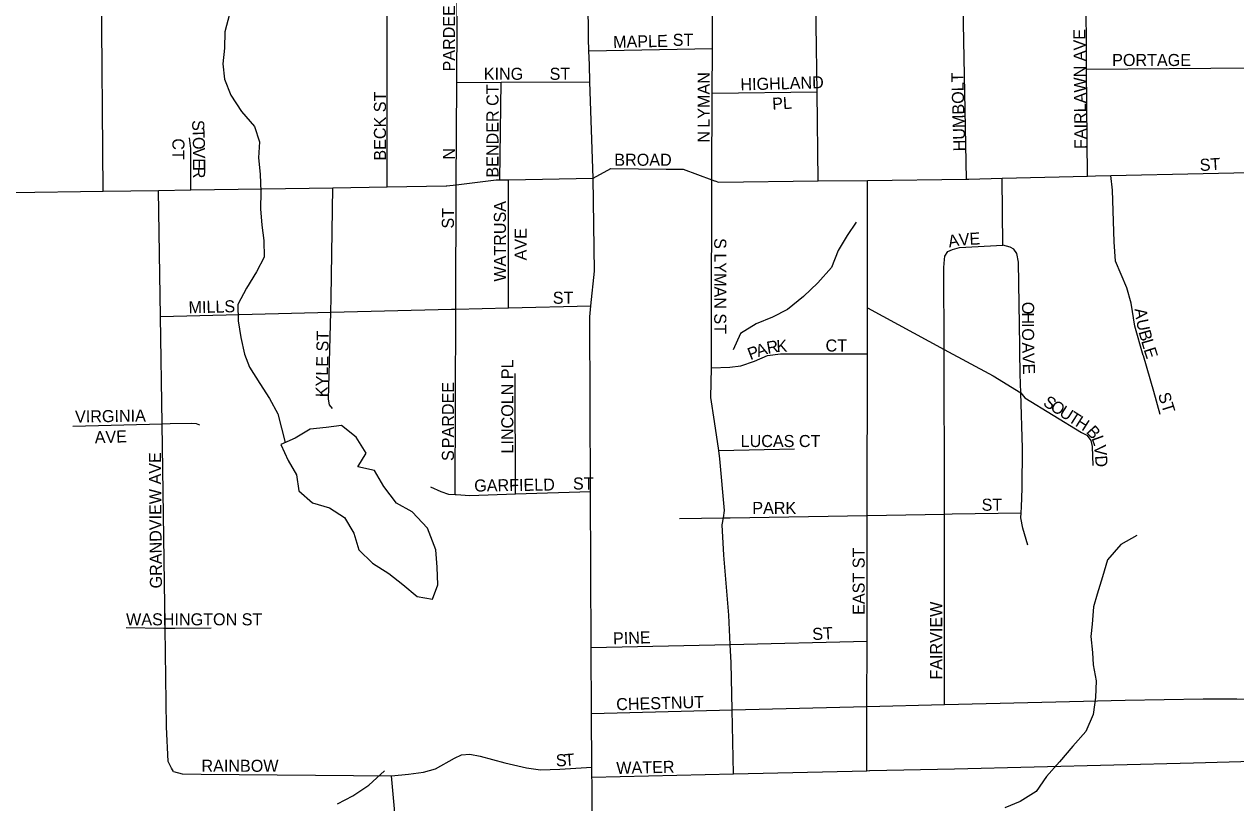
# Model space of a CAD drawing. Extents: x 1985906 to 2277390, y 930619 to 1324581.
# Drawn here: x 2178744 to 2183767, y 1100410 to 1103638 of the extents above; entities that cross this region are included whole.
import ezdxf

# ---------------------------------------------------------------- set-up
doc = ezdxf.new("R2010")
doc.units = 0
for name, color, linetype in [('GM_X_City_Street', 7, 'Continuous'), ('GM_X_City_Street_Text', 7, 'Continuous'), ('GM_X_Minor_Lake', 7, 'Continuous'), ('GM_X_Minor_River', 7, 'Continuous'), ('GM_X_State_Route', 7, 'Continuous')]:
    doc.layers.add(name, color=color, linetype=linetype)

msp = doc.modelspace()

# ---------------------------------------------------------------- linework, layer by layer
at = {"layer": 'GM_X_City_Street'}
for points in [[(2179071, 1102945.9), (2179064.9, 1103796.2), (2179056.2, 1104993.4), (2179052.4, 1105525.7), (2179050.6, 1105774.8), (2179049.5, 1105917.4), (2179048.1, 1106120.3), (2179046.7, 1106305.1), (2179044.7, 1106588.3), (2179041.9, 1106975.4)], [(2182035.9, 1102988.2), (2182030.7, 1103356.9), (2182022.8, 1103916.7), (2182013.8, 1104551.2), (2182002.1, 1105377.3), (2182001.7, 1105404.3)], [(2180535.3, 1102972.4), (2180537.8, 1103396.9), (2180540.8, 1103898.9), (2180542.7, 1104196.2), (2180543.6, 1104429.3), (2180545.1, 1104764.8), (2180545.7, 1104917.2)], [(2182649.7, 1102996), (2182632.2, 1103930.3), (2182629.9, 1104057.4), (2182635.6, 1104109.6), (2182653.2, 1104182), (2182669, 1104242.4), (2182676.6, 1104318.8), (2182667.4, 1104533.7), (2182685.3, 1104559.9)], [(2180248.5, 1102963.9), (2180246.6, 1104409.5)], [(2183151.4, 1103008.8), (2183148.3, 1103451.6), (2183145.8, 1103801.1), (2183144.8, 1103941.8), (2183143.3, 1104146.6), (2183141.6, 1104385.7)], [(2181594.2, 1102993.3), (2181595.9, 1103350.5), (2181596.8, 1103537.3), (2181598, 1103808.5), (2181598.9, 1103907.8), (2181599.2, 1103940.9), (2181599.3, 1103950.1)], [(2181084.7, 1103527.8), (2181596.8, 1103537.3)], [(2183148.3, 1103451.6), (2184006.1, 1103458.5)], [(2180537.8, 1103396.9), (2180721.5, 1103397.7), (2181089.2, 1103399.4)], [(2180715.8, 1102992.6), (2180721.5, 1103397.7)], [(2182030.7, 1103356.9), (2181595.9, 1103350.5)], [(2179434.1, 1102951.4), (2179435.1, 1103123.3), (2179428.8, 1103167.4)], [(2181605.8, 1102989), (2181607.5, 1102988.4), (2181622.1, 1102983), (2182035.9, 1102988.2), (2182240.5, 1102990.8), (2182649.7, 1102996), (2182659.6, 1102996.1), (2182797.6, 1102999.7), (2183151.4, 1103008.8), (2183185.3, 1103009.7), (2183248.6, 1103011), (2184013.9, 1103027.6), (2184042.9, 1103028.2), (2184104.3, 1103029.2), (2184387, 1103033.6), (2184505.1, 1103035.5), (2184722, 1103038.9), (2184936, 1103042.3), (2184980.4, 1103043), (2185065.7, 1103051.5), (2185084.4, 1103053.3), (2185306.1, 1103058.7), (2186053.6, 1103071.3)], [(2181103.3, 1102999.4), (2181176.1, 1103039.9), (2181405.7, 1103037.5)], [(2181405.7, 1103037.5), (2181407.6, 1103037.5), (2181476, 1103036.8), (2181594.2, 1102993.3), (2181605.8, 1102989)], [(2177389.4, 1102920.4), (2177407.9, 1102920.7), (2177829.2, 1102927), (2178184.3, 1102932.3), (2178693.9, 1102940.1), (2179071, 1102945.9), (2179300.6, 1102949.4), (2179434.1, 1102951.4), (2180024.1, 1102960.5), (2180248.5, 1102963.9), (2180493.2, 1102967.7)], [(2180493.2, 1102967.7), (2180496.7, 1102967.7), (2180535.3, 1102972.4), (2180700.5, 1102992.4), (2180715.8, 1102992.6), (2180751.5, 1102993.3), (2181103.3, 1102999.4)], [(2180530.7, 1101688.8), (2180533.5, 1102457), (2180535.3, 1102972.4)], [(2180751.9, 1102462.5), (2180751.5, 1102993.3)], [(2181592.9, 1102388.8), (2181594.2, 1102993.3)], [(2182237.3, 1100543.4), (2182237.7, 1100809.4), (2182238, 1101079.9), (2182238.7, 1101601.8), (2182239.6, 1102271.1), (2182239.8, 1102461.9), (2182240.5, 1102990.8)], [(2182871.4, 1102305.4), (2182865.4, 1102651.7), (2182859.2, 1102687.8), (2182847.1, 1102705.9), (2182831, 1102713.8), (2182800.9, 1102721.7), (2182797.6, 1102999.7)], [(2183383.3, 1102264.9), (2183347.5, 1102386.8), (2183333.1, 1102481.2), (2183314.8, 1102545.3), (2183268.2, 1102655.6), (2183261.8, 1102736), (2183254.9, 1102950.8), (2183248.6, 1103011)], [(2179363.3, 1100540), (2179355.3, 1100554), (2179341.1, 1100582.1), (2179334.5, 1100724.7), (2179328.2, 1101134.4), (2179315.3, 1101981.4), (2179308.5, 1102425.9), (2179300.6, 1102949.4)], [(2180022.1, 1102045.7), (2180010, 1102059.7), (2180005.9, 1102083.8), (2180014.6, 1102443.8), (2180016, 1102505.7), (2180024.1, 1102960.5)], [(2182559.1, 1101610), (2182559.1, 1101612.2), (2182559.1, 1101659.9), (2182557.6, 1102290.1), (2182556.8, 1102630.1), (2182558.7, 1102662.3), (2182560.6, 1102676.4), (2182572.6, 1102696.5), (2182592.6, 1102704.7), (2182620.6, 1102712.8), (2182800.9, 1102721.7)], [(2180515.8, 1102456.5), (2180533.5, 1102457), (2180751.9, 1102462.5), (2181093.2, 1102471.2)], [(2179308.5, 1102425.9), (2180014.6, 1102443.8), (2180515.8, 1102456.5), (2180515.8, 1102456.5)], [(2182239.8, 1102461.9), (2182557.6, 1102290.1), (2182761.4, 1102179.8), (2182875.8, 1102110.3)], [(2181684.2, 1100530.7), (2181678.4, 1100795.6), (2181674.1, 1100990.8), (2181670.7, 1101067.2), (2181665.3, 1101187.6), (2181644.1, 1101436.6), (2181637.6, 1101563.2), (2181642.3, 1101591.5), (2181647.3, 1101621.5), (2181628.3, 1101836.3), (2181623.2, 1101871.2), (2181605.6, 1101990.9), (2181591.1, 1102091.3), (2181592.5, 1102213.9), (2181592.6, 1102225.8), (2181592.9, 1102387.4), (2181592.9, 1102388.8)], [(2181592.5, 1102213.9), (2181668.8, 1102216.2), (2181714.8, 1102222.4), (2181770.9, 1102240.7), (2181824.9, 1102265.1), (2181879, 1102271.4), (2181973.2, 1102271.8), (2182239.6, 1102271.1)], [(2182904.6, 1101478.7), (2182884.2, 1101548.9), (2182876, 1101591.1), (2182876.9, 1101613.1), (2182877.9, 1101637.3), (2182881.5, 1101713.6), (2182882.8, 1101880.4), (2182875.8, 1102110.3), (2182873.4, 1102187.7), (2182871.8, 1102282.5), (2182871.4, 1102305.4)], [(2183453.4, 1102019.7), (2183426.9, 1102116), (2183383.6, 1102263.7), (2183383.3, 1102264.9)], [(2180781.1, 1101691), (2180779.2, 1102190)], [(2182875.8, 1102110.3), (2182891.9, 1102089.4), (2183127, 1101945.8), (2183149.1, 1101933.9), (2183165.2, 1101911.9), (2183171.4, 1101887.8), (2183173.7, 1101809.4)], [(2178946.2, 1101972.3), (2179315.3, 1101981.4), (2179349, 1101982.2), (2179437.1, 1101984.7), (2179457.2, 1101982.8), (2179471.2, 1101976.8)], [(2181623.2, 1101871.2), (2181936.8, 1101877.9)], [(2180428.3, 1101720.2), (2180470.5, 1101700.3), (2180502.6, 1101690.4), (2180530.7, 1101688.8), (2180534.7, 1101688.5), (2180590.8, 1101684.8), (2180781.1, 1101691), (2181091.8, 1101701.2)], [(2181670.8, 1101592), (2182238.7, 1101601.8), (2182559.1, 1101607.3), (2182591.4, 1101607.8), (2182876.9, 1101613.1)], [(2182558.8, 1100817.3), (2182559.1, 1101607.3), (2182559.1, 1101610)], [(2181461.1, 1101588.4), (2181642.3, 1101591.5), (2181670.4, 1101592), (2181670.8, 1101592)], [(2179166.3, 1101137.7), (2179322.6, 1101134.4), (2179328.2, 1101134.4), (2179367.8, 1101134.6)], [(2179367.8, 1101134.6), (2179367.9, 1101134.6), (2179519, 1101135.3)], [(2181095, 1101054.4), (2181670.7, 1101067.2), (2182238, 1101079.9)], [(2181096.4, 1100781.2), (2181678.4, 1100795.6), (2182237.7, 1100809.4), (2182558.8, 1100817.3), (2183308.3, 1100835.8), (2183630.9, 1100841.3), (2183771.2, 1100842), (2184128.4, 1100827.7)], [(2179363.3, 1100540), (2179399.4, 1100530.1), (2179477.6, 1100528.5), (2180267.3, 1100522.1), (2180337.4, 1100528.5), (2180399.5, 1100536.8), (2180449.5, 1100551.1), (2180527.5, 1100595.7), (2180557.5, 1100609.9), (2180591.6, 1100612.1), (2180633.7, 1100604.2), (2180736, 1100576.6), (2180826.3, 1100554.9), (2180884.5, 1100547.1), (2180964.6, 1100549.5), (2181097.5, 1100558.2)], [(2182248.3, 1100543.7), (2182249.9, 1100543.7), (2182600.8, 1100551.8), (2183591.7, 1100575.5), (2184131.1, 1100590.6)], [(2180290.9, 1100247), (2180267.3, 1100522.1)], [(2181097.7, 1100517.2), (2181684.2, 1100530.7), (2182237.3, 1100543.4), (2182248.3, 1100543.7)]]:
    msp.add_lwpolyline(points, dxfattribs=at)
at = {"layer": 'GM_X_Minor_Lake'}
for points in [[(2180450.5, 1101459.1), (2180415.4, 1101549.1), (2180352.4, 1101616.7), (2180287.8, 1101652.1), (2180234.8, 1101721.9), (2180196, 1101787.7), (2180127.5, 1101803), (2180161, 1101859.7), (2180120.1, 1101925.5), (2180059.4, 1101975), (2179995.3, 1101966.3), (2179929.1, 1101959.5), (2179866.6, 1101922.2)], [(2180450.5, 1101459.1), (2180415.4, 1101549.1), (2180352.4, 1101616.7), (2180287.8, 1101652.1), (2180234.8, 1101721.9), (2180196, 1101787.7), (2180127.5, 1101803), (2180161, 1101859.7), (2180120.1, 1101925.5), (2180059.4, 1101975), (2179995.3, 1101966.3), (2179929.1, 1101959.5), (2179867.2, 1101922.6)], [(2179867.2, 1101922.6), (2179807.4, 1101895.8), (2179838.2, 1101829.9), (2179873, 1101770), (2179881.8, 1101703.8), (2179938.5, 1101654.2), (2180009, 1101632.9), (2180071.7, 1101593.4), (2180110.5, 1101527.6), (2180131.4, 1101459.5), (2180188.2, 1101403.9), (2180254.9, 1101360.5), (2180313.6, 1101314.9), (2180372.4, 1101265.3), (2180436.7, 1101254), (2180458.1, 1101314.5), (2180455.3, 1101386.8), (2180450.5, 1101459.1)], [(2179866.9, 1101922.5), (2179807.4, 1101895.8), (2179838.2, 1101829.9), (2179873, 1101770), (2179881.8, 1101703.8), (2179938.5, 1101654.2), (2180009, 1101632.9), (2180071.7, 1101593.4), (2180110.5, 1101527.6), (2180131.4, 1101459.5), (2180188.2, 1101403.9), (2180254.9, 1101360.5), (2180313.6, 1101314.9), (2180372.4, 1101265.3), (2180436.7, 1101254), (2180458.1, 1101314.5), (2180455.3, 1101386.8), (2180450.5, 1101459.1)]]:
    msp.add_lwpolyline(points, dxfattribs=at)
at = {"layer": 'GM_X_Minor_River'}
for points in [[(2179594.8, 1103679.5), (2179575.5, 1103606.9), (2179574.3, 1103538.6), (2179567, 1103474.2), (2179573.7, 1103410), (2179600.6, 1103344.1), (2179645.5, 1103276.2), (2179698.3, 1103214.6), (2179719.1, 1103150.5), (2179715.8, 1103084.2), (2179722.6, 1103015.9), (2179725.4, 1102943.6), (2179724.2, 1102873.3), (2179729, 1102805.1), (2179737.7, 1102740.9), (2179738.5, 1102672.6), (2179707.1, 1102611.9), (2179665.7, 1102543.2), (2179630.3, 1102476.5), (2179631.1, 1102408.2), (2179641.9, 1102340), (2179656.7, 1102269.8), (2179677.4, 1102215.8), (2179720.3, 1102148), (2179761.1, 1102086.2), (2179795.9, 1102022.3), (2179826.2, 1101904.1)], [(2182193.5, 1102816.9), (2182156, 1102762.2), (2182118.6, 1102699.5), (2182091.3, 1102628.9), (2182033.8, 1102566), (2181974.2, 1102509.1), (2181908.5, 1102456.1), (2181846.7, 1102423.2), (2181778.7, 1102396.3), (2181713, 1102355.4), (2181683.6, 1102288.8)], [(2183356.1, 1101518.1), (2183290.2, 1101481.2), (2183234.7, 1101418.3), (2183213.4, 1101347.8), (2183192.2, 1101275.2), (2183176.7, 1101222.8), (2183171.5, 1101150.4), (2183166, 1101100.1), (2183172.8, 1101033.9), (2183175.4, 1100981.7), (2183188.2, 1100915.5), (2183184.9, 1100847.2), (2183175.7, 1100776.8), (2183144.3, 1100706.1), (2183090.8, 1100645.2), (2183035.4, 1100580.3), (2182981.8, 1100519.4), (2182938.4, 1100456.6), (2182872.6, 1100415.7), (2182808.7, 1100388.9)], [(2180042.8, 1100405.8), (2180106.6, 1100438.6), (2180172.4, 1100483.6), (2180237.9, 1100542.6)]]:
    msp.add_lwpolyline(points, dxfattribs=at)
at = {"layer": 'GM_X_State_Route'}
for points in [[(2181086.8, 1103469.8), (2181084.7, 1103527.8), (2181082.9, 1103579.1), (2181080.7, 1103898.4), (2181077, 1104432.3), (2181076.8, 1104463.5)], [(2181103.3, 1102999.4), (2181089.2, 1103399.4), (2181086.8, 1103469.8)], [(2181097.8, 1100499.9), (2181097.7, 1100517.2), (2181097.5, 1100558.2), (2181096.4, 1100781.2), (2181095, 1101054.4), (2181091.8, 1101701.2), (2181088.2, 1102425.5), (2181093.2, 1102471.2), (2181108.8, 1102614.6), (2181103.3, 1102999.4)], [(2181099, 1100287), (2181097.8, 1100499.9)]]:
    msp.add_lwpolyline(points, dxfattribs=at)

# ---------------------------------------------------------------- texts
at = {"layer": 'GM_X_City_Street_Text'}
for s, rotation, p in [('PARDEE', 90, (2180529.8, 1103442.2)), ('MAPLE', 1.2182, (2181185.8, 1103539.6)), ('ST', 0, (2181432.4, 1103548.4)), ('FAIRLAWN AVE', 90.5474, (2183147.8, 1103120.9)), ('PORTAGE', 0, (2183254, 1103464.8)), ('KING', 0, (2180649.2, 1103407.6)), ('ST', 0, (2180922, 1103407.6)), ('LYMAN', 90, (2181585.8, 1103209)), ('HIGHLAND', 1.5685, (2181713.7, 1103363.6)), ('HUMBOLT', 91.6594, (2182646.2, 1103111.9)), ('BENDER CT', 90, (2180710.2, 1103002.2)), ('BECK ST', 90, (2180243.8, 1103072.6)), ('PL', 3.5738, (2181846.3, 1103283)), ('S', 272.1585, (2179439.8, 1103240.1)), ('T', 272.1653, (2179441.1, 1103205)), ('O', 271.88, (2179442.5, 1103169.8)), ('N', 90, (2181585.8, 1103147.4)), ('CT', 270, (2179358.2, 1103165)), ('V', 270.4153, (2179443.9, 1103126.2)), ('N', 90, (2180529.8, 1103077)), ('E', 270, (2179444.2, 1103082.3)), ('BROAD', 0, (2181190.4, 1103051.2)), ('ST', 3.5746, (2183618.6, 1103029.2)), ('R', 269.994, (2179444.2, 1103047.1)), ('ST', 90, (2180525.4, 1102791)), ('WATRUSA', 90, (2180741, 1102571)), ('AVE', 90, (2180827, 1102659)), ('A', 10.7056, (2182578.4, 1102712.1)), ('V', 4.3099, (2182620.1, 1102720.1)), ('E', 2.8692, (2182663.7, 1102723.3)), ('S LYMAN ST', 270, (2181604.6, 1102751.4)), ('ST', 0, (2180935.2, 1102479.2)), ('MILLS', 1.3632, (2179425.8, 1102439.6)), ('O', 270.0219, (2182880.6, 1102487.4)), ('H', 270, (2182880.6, 1102443.4)), ('A', 277.3636, (2183347, 1102457.7)), ('U', 281.3283, (2183353.2, 1102410.3)), ('KYLE ST', 88.9954, (2180001.8, 1102091.5)), ('O', 270.0154, (2182880.6, 1102377.4)), ('I', 270.0031, (2182880.6, 1102399.4)), ('B', 286.0406, (2183362.9, 1102362.8)), ('A', 19.2921, (2181786.9, 1102257.7)), ('R', 10.2049, (2181826.4, 1102271.7)), ('K', 3.1495, (2181863.7, 1102278.5)), ('CT', 0, (2182066, 1102281.2)), ('A', 271.4237, (2182880.7, 1102318.8)), ('L', 286.2382, (2183373.9, 1102324.6)), ('P', 20.9493, (2181754.3, 1102245.3)), ('V', 272.1006, (2182881.8, 1102274.2)), ('E', 287.8932, (2183384.2, 1102289.3)), ('LINCOLN PL', 90, (2180771.8, 1101858.2)), ('E', 272.1272, (2182883.4, 1102230.2)), ('PARDEE', 90, (2180525.4, 1101880.2)), ('ST', 287.3463, (2183443.4, 1102103)), ('S', 327.621, (2182964.2, 1102059.8)), ('O', 327.5892, (2182993.9, 1102041)), ('VIRGINIA', 0.9089, (2178955.1, 1101986.4)), ('U', 327.6159, (2183031.1, 1102017.4)), ('T', 327.5979, (2183068.2, 1101993.8)), ('H', 327.6005, (2183097.9, 1101974.9)), ('B', 312.4403, (2183143.6, 1101946.6)), ('AVE', 1.9739, (2179037, 1101900.4)), ('LUCAS CT', 0, (2181714, 1101885.2)), ('L', 289.8781, (2183167.6, 1101921.8)), ('GRANDVIEW AVE', 90.4853, (2179315.4, 1101299.3)), ('S', 90, (2180525.4, 1101827.4)), ('V', 275.2538, (2183178.8, 1101891.9)), ('D', 274.2663, (2183182.8, 1101848.4)), ('ST', 0, (2181018.8, 1101709.2)), ('GARFIELD', 0.8168, (2180609.8, 1101700.4)), ('ST', 0, (2182712.8, 1101621.2)), ('PARK', 0, (2181762.4, 1101608)), ('EAST ST', 90, (2182228.2, 1101189.4)), ('FAIRVIEW', 90, (2182549.4, 1100921)), ('WASHINGTON ST', 0, (2179166.4, 1101146)), ('PINE', 1.8467, (2181185.7, 1101066.8)), ('ST', 3.5746, (2182012.6, 1101084.4)), ('CHESTNUT', 1.5685, (2181198.9, 1100794)), ('S', 2.5418, (2180949, 1100560.8)), ('T', 4.2309, (2180985.8, 1100562.4)), ('RAINBOW', 0, (2179478.8, 1100538.8)), ('WATER', 1.173, (2181199, 1100530))]:
    msp.add_text(s, height=50, rotation=rotation, dxfattribs=at).set_placement(p)

doc.saveas('drawing.dxf')
